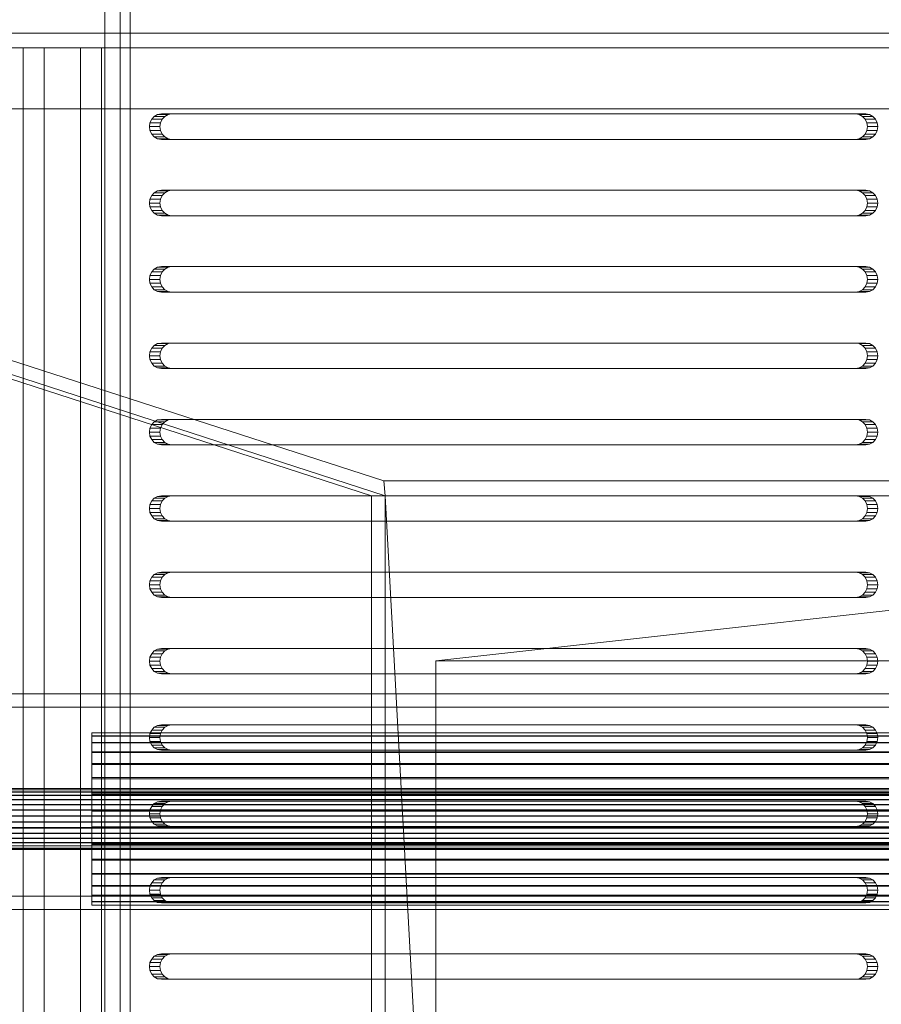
# Model space of a CAD drawing. Header units: millimetres. Extents: x -2233 to 61924, y -68080 to 6847.
# Tile 634 of 656: x 27278 to 27447, y -17980 to -17786. Entities that reach past the tile are written whole.
import ezdxf

# ---------------------------------------------------------------- set-up
doc = ezdxf.new("R2010")
doc.units = ezdxf.units.MM
for name, color, linetype, lineweight in [('superior_bajante_movil', 7, 'Continuous', 0), ('superior_C09', 7, 'Continuous', 0), ('superior_screen-C09', 7, 'Continuous', 0)]:
    doc.layers.add(name, color=color, linetype=linetype, lineweight=lineweight)

msp = doc.modelspace()

# ---------------------------------------------------------------- linework, layer by layer
at = {"layer": 'superior_bajante_movil'}
for p, q in [((27829.98, -17789.103), (27078.226, -17789.103)), ((27078.226, -17789.103), (27349.801, -17877.103)), ((27347.371, -17880), (27075.796, -17792)), ((27829.562, -17792), (27077.808, -17792)), ((27350.067, -17880), (27078.492, -17792)), ((27078.492, -17792), (27830.246, -17792)), ((27078.834, -17792), (27830.588, -17792)), ((27834.693, -17792), (27082.939, -17792)), ((27290.265, -17792), (27278.989, -17792)), ((27278.989, -17792), (27278.989, -18168)), ((27283.093, -17792), (27278.989, -17792)), ((27283.093, -18168), (27283.093, -17792)), ((27283.093, -17792), (27294.369, -17792)), ((27290.265, -18168), (27290.265, -17792)), ((27294.369, -17792), (27290.265, -17792)), ((27294.369, -17792), (27294.369, -18168)), ((27077.808, -17804), (27829.562, -17804)), ((27830.588, -17804), (27078.834, -17804)), ((27304.215, -17806.031), (27303.881, -17806.727)), ((27304.735, -17805.477), (27304.215, -17806.031)), ((27304.215, -17806.031), (27306.267, -17806.031)), ((27305.39, -17805.122), (27304.735, -17805.477)), ((27304.735, -17805.477), (27306.787, -17805.477)), ((27306.116, -17805), (27305.39, -17805.122)), ((27305.39, -17805.122), (27307.442, -17805.122)), ((27305.933, -17806.727), (27306.267, -17806.031)), ((27306.116, -17805), (27308.168, -17805)), ((27442.371, -17805), (27306.116, -17805)), ((27306.267, -17806.031), (27306.787, -17805.477)), ((27306.787, -17805.477), (27307.442, -17805.122)), ((27307.442, -17805.122), (27308.168, -17805)), ((27308.168, -17805), (27444.423, -17805)), ((27442.371, -17805), (27444.423, -17805)), ((27443.097, -17805.122), (27442.371, -17805)), ((27443.097, -17805.122), (27445.149, -17805.122)), ((27443.752, -17805.477), (27443.097, -17805.122)), ((27443.752, -17805.477), (27445.804, -17805.477)), ((27444.272, -17806.031), (27443.752, -17805.477)), ((27444.272, -17806.031), (27446.324, -17806.031)), ((27444.605, -17806.727), (27444.272, -17806.031)), ((27444.423, -17805), (27445.149, -17805.122)), ((27445.149, -17805.122), (27445.804, -17805.477)), ((27445.804, -17805.477), (27446.324, -17806.031)), ((27446.324, -17806.031), (27446.657, -17806.727)), ((27303.881, -17806.727), (27303.766, -17807.5)), ((27303.766, -17807.5), (27303.881, -17808.273)), ((27303.766, -17807.5), (27305.818, -17807.5)), ((27303.881, -17806.727), (27305.933, -17806.727)), ((27305.818, -17807.5), (27305.933, -17806.727)), ((27305.933, -17808.273), (27305.818, -17807.5)), ((27444.605, -17806.727), (27446.657, -17806.727)), ((27444.72, -17807.5), (27444.605, -17806.727)), ((27444.605, -17808.273), (27444.72, -17807.5)), ((27444.72, -17807.5), (27446.772, -17807.5)), ((27446.657, -17806.727), (27446.772, -17807.5)), ((27446.772, -17807.5), (27446.657, -17808.273)), ((27303.881, -17808.273), (27304.215, -17808.969)), ((27303.881, -17808.273), (27305.933, -17808.273)), ((27304.215, -17808.969), (27304.735, -17809.523)), ((27304.215, -17808.969), (27306.267, -17808.969)), ((27304.735, -17809.523), (27305.39, -17809.878)), ((27304.735, -17809.523), (27306.787, -17809.523)), ((27305.39, -17809.878), (27306.116, -17810)), ((27305.39, -17809.878), (27307.442, -17809.878)), ((27306.267, -17808.969), (27305.933, -17808.273)), ((27306.787, -17809.523), (27306.267, -17808.969)), ((27307.442, -17809.878), (27306.787, -17809.523)), ((27308.168, -17810), (27307.442, -17809.878)), ((27442.371, -17810), (27443.097, -17809.878)), ((27443.097, -17809.878), (27443.752, -17809.523)), ((27443.097, -17809.878), (27445.149, -17809.878)), ((27443.752, -17809.523), (27444.272, -17808.969)), ((27443.752, -17809.523), (27445.804, -17809.523)), ((27444.272, -17808.969), (27444.605, -17808.273)), ((27444.272, -17808.969), (27446.324, -17808.969)), ((27445.149, -17809.878), (27444.423, -17810)), ((27444.605, -17808.273), (27446.657, -17808.273)), ((27445.804, -17809.523), (27445.149, -17809.878)), ((27446.324, -17808.969), (27445.804, -17809.523)), ((27446.657, -17808.273), (27446.324, -17808.969)), ((27308.168, -17810), (27306.116, -17810)), ((27306.116, -17810), (27442.371, -17810)), ((27444.423, -17810), (27308.168, -17810)), ((27442.371, -17810), (27444.423, -17810)), ((27304.215, -17821.031), (27303.881, -17821.727)), ((27304.735, -17820.477), (27304.215, -17821.031)), ((27304.215, -17821.031), (27306.267, -17821.031)), ((27305.39, -17820.122), (27304.735, -17820.477)), ((27304.735, -17820.477), (27306.787, -17820.477)), ((27306.116, -17820), (27305.39, -17820.122)), ((27305.39, -17820.122), (27307.442, -17820.122)), ((27305.933, -17821.727), (27306.267, -17821.031)), ((27306.116, -17820), (27308.168, -17820)), ((27442.371, -17820), (27306.116, -17820)), ((27306.267, -17821.031), (27306.787, -17820.477)), ((27306.787, -17820.477), (27307.442, -17820.122)), ((27307.442, -17820.122), (27308.168, -17820)), ((27308.168, -17820), (27444.423, -17820)), ((27442.371, -17820), (27444.423, -17820)), ((27443.097, -17820.122), (27442.371, -17820)), ((27443.097, -17820.122), (27445.149, -17820.122)), ((27443.752, -17820.477), (27443.097, -17820.122)), ((27443.752, -17820.477), (27445.804, -17820.477)), ((27444.272, -17821.031), (27443.752, -17820.477)), ((27444.272, -17821.031), (27446.324, -17821.031)), ((27444.605, -17821.727), (27444.272, -17821.031)), ((27444.423, -17820), (27445.149, -17820.122)), ((27445.149, -17820.122), (27445.804, -17820.477)), ((27445.804, -17820.477), (27446.324, -17821.031)), ((27446.324, -17821.031), (27446.657, -17821.727)), ((27303.881, -17821.727), (27303.766, -17822.5)), ((27303.766, -17822.5), (27303.881, -17823.273)), ((27303.766, -17822.5), (27305.818, -17822.5)), ((27303.881, -17821.727), (27305.933, -17821.727)), ((27303.881, -17823.273), (27304.215, -17823.969)), ((27303.881, -17823.273), (27305.933, -17823.273)), ((27305.818, -17822.5), (27305.933, -17821.727)), ((27305.933, -17823.273), (27305.818, -17822.5)), ((27306.267, -17823.969), (27305.933, -17823.273)), ((27444.272, -17823.969), (27444.605, -17823.273)), ((27444.605, -17821.727), (27446.657, -17821.727)), ((27444.72, -17822.5), (27444.605, -17821.727)), ((27444.605, -17823.273), (27444.72, -17822.5)), ((27444.605, -17823.273), (27446.657, -17823.273)), ((27444.72, -17822.5), (27446.772, -17822.5)), ((27446.657, -17823.273), (27446.324, -17823.969)), ((27446.657, -17821.727), (27446.772, -17822.5)), ((27446.772, -17822.5), (27446.657, -17823.273)), ((27304.215, -17823.969), (27304.735, -17824.523)), ((27304.215, -17823.969), (27306.267, -17823.969)), ((27304.735, -17824.523), (27305.39, -17824.878)), ((27304.735, -17824.523), (27306.787, -17824.523)), ((27305.39, -17824.878), (27306.116, -17825)), ((27305.39, -17824.878), (27307.442, -17824.878)), ((27308.168, -17825), (27306.116, -17825)), ((27306.116, -17825), (27442.371, -17825)), ((27306.787, -17824.523), (27306.267, -17823.969)), ((27307.442, -17824.878), (27306.787, -17824.523)), ((27308.168, -17825), (27307.442, -17824.878)), ((27444.423, -17825), (27308.168, -17825)), ((27442.371, -17825), (27443.097, -17824.878)), ((27442.371, -17825), (27444.423, -17825)), ((27443.097, -17824.878), (27443.752, -17824.523)), ((27443.097, -17824.878), (27445.149, -17824.878)), ((27443.752, -17824.523), (27444.272, -17823.969)), ((27443.752, -17824.523), (27445.804, -17824.523)), ((27444.272, -17823.969), (27446.324, -17823.969)), ((27445.149, -17824.878), (27444.423, -17825)), ((27445.804, -17824.523), (27445.149, -17824.878)), ((27446.324, -17823.969), (27445.804, -17824.523)), ((27305.39, -17835.122), (27304.735, -17835.477)), ((27306.116, -17835), (27305.39, -17835.122)), ((27305.39, -17835.122), (27307.442, -17835.122)), ((27306.116, -17835), (27308.168, -17835)), ((27442.371, -17835), (27306.116, -17835)), ((27306.787, -17835.477), (27307.442, -17835.122)), ((27307.442, -17835.122), (27308.168, -17835)), ((27308.168, -17835), (27444.423, -17835)), ((27442.371, -17835), (27444.423, -17835)), ((27443.097, -17835.122), (27442.371, -17835)), ((27443.097, -17835.122), (27445.149, -17835.122)), ((27443.752, -17835.477), (27443.097, -17835.122)), ((27444.423, -17835), (27445.149, -17835.122)), ((27445.149, -17835.122), (27445.804, -17835.477)), ((27303.881, -17836.727), (27303.766, -17837.5)), ((27304.215, -17836.031), (27303.881, -17836.727)), ((27303.881, -17836.727), (27305.933, -17836.727)), ((27304.735, -17835.477), (27304.215, -17836.031)), ((27304.215, -17836.031), (27306.267, -17836.031)), ((27304.735, -17835.477), (27306.787, -17835.477)), ((27305.818, -17837.5), (27305.933, -17836.727)), ((27305.933, -17836.727), (27306.267, -17836.031)), ((27306.267, -17836.031), (27306.787, -17835.477)), ((27443.752, -17835.477), (27445.804, -17835.477)), ((27444.272, -17836.031), (27443.752, -17835.477)), ((27444.272, -17836.031), (27446.324, -17836.031)), ((27444.605, -17836.727), (27444.272, -17836.031)), ((27444.605, -17836.727), (27446.657, -17836.727)), ((27444.72, -17837.5), (27444.605, -17836.727)), ((27445.804, -17835.477), (27446.324, -17836.031)), ((27446.324, -17836.031), (27446.657, -17836.727)), ((27446.657, -17836.727), (27446.772, -17837.5)), ((27303.766, -17837.5), (27303.881, -17838.273)), ((27303.766, -17837.5), (27305.818, -17837.5)), ((27303.881, -17838.273), (27304.215, -17838.969)), ((27303.881, -17838.273), (27305.933, -17838.273)), ((27304.215, -17838.969), (27304.735, -17839.523)), ((27304.215, -17838.969), (27306.267, -17838.969)), ((27305.933, -17838.273), (27305.818, -17837.5)), ((27306.267, -17838.969), (27305.933, -17838.273)), ((27306.787, -17839.523), (27306.267, -17838.969)), ((27443.752, -17839.523), (27444.272, -17838.969)), ((27444.272, -17838.969), (27444.605, -17838.273)), ((27444.272, -17838.969), (27446.324, -17838.969)), ((27444.605, -17838.273), (27444.72, -17837.5)), ((27444.605, -17838.273), (27446.657, -17838.273)), ((27444.72, -17837.5), (27446.772, -17837.5)), ((27446.324, -17838.969), (27445.804, -17839.523)), ((27446.657, -17838.273), (27446.324, -17838.969)), ((27446.772, -17837.5), (27446.657, -17838.273)), ((27304.735, -17839.523), (27305.39, -17839.878)), ((27304.735, -17839.523), (27306.787, -17839.523)), ((27305.39, -17839.878), (27306.116, -17840)), ((27305.39, -17839.878), (27307.442, -17839.878)), ((27308.168, -17840), (27306.116, -17840)), ((27306.116, -17840), (27442.371, -17840)), ((27307.442, -17839.878), (27306.787, -17839.523)), ((27308.168, -17840), (27307.442, -17839.878)), ((27444.423, -17840), (27308.168, -17840)), ((27442.371, -17840), (27443.097, -17839.878)), ((27442.371, -17840), (27444.423, -17840)), ((27443.097, -17839.878), (27443.752, -17839.523)), ((27443.097, -17839.878), (27445.149, -17839.878)), ((27443.752, -17839.523), (27445.804, -17839.523)), ((27445.149, -17839.878), (27444.423, -17840)), ((27445.804, -17839.523), (27445.149, -17839.878)), ((27304.735, -17850.477), (27304.215, -17851.031)), ((27305.39, -17850.122), (27304.735, -17850.477)), ((27304.735, -17850.477), (27306.787, -17850.477)), ((27306.116, -17850), (27305.39, -17850.122)), ((27305.39, -17850.122), (27307.442, -17850.122)), ((27306.116, -17850), (27308.168, -17850)), ((27442.371, -17850), (27306.116, -17850)), ((27306.267, -17851.031), (27306.787, -17850.477)), ((27306.787, -17850.477), (27307.442, -17850.122)), ((27307.442, -17850.122), (27308.168, -17850)), ((27308.168, -17850), (27444.423, -17850)), ((27442.371, -17850), (27444.423, -17850)), ((27443.097, -17850.122), (27442.371, -17850)), ((27443.097, -17850.122), (27445.149, -17850.122)), ((27443.752, -17850.477), (27443.097, -17850.122)), ((27443.752, -17850.477), (27445.804, -17850.477)), ((27444.272, -17851.031), (27443.752, -17850.477)), ((27444.423, -17850), (27445.149, -17850.122)), ((27445.149, -17850.122), (27445.804, -17850.477)), ((27445.804, -17850.477), (27446.324, -17851.031)), ((27303.881, -17851.727), (27303.766, -17852.5)), ((27303.766, -17852.5), (27303.881, -17853.273)), ((27303.766, -17852.5), (27305.818, -17852.5)), ((27304.215, -17851.031), (27303.881, -17851.727)), ((27303.881, -17851.727), (27305.933, -17851.727)), ((27304.215, -17851.031), (27306.267, -17851.031)), ((27305.818, -17852.5), (27305.933, -17851.727)), ((27305.933, -17853.273), (27305.818, -17852.5)), ((27305.933, -17851.727), (27306.267, -17851.031)), ((27444.272, -17851.031), (27446.324, -17851.031)), ((27444.605, -17851.727), (27444.272, -17851.031)), ((27444.605, -17851.727), (27446.657, -17851.727)), ((27444.72, -17852.5), (27444.605, -17851.727)), ((27444.605, -17853.273), (27444.72, -17852.5)), ((27444.72, -17852.5), (27446.772, -17852.5)), ((27446.324, -17851.031), (27446.657, -17851.727)), ((27446.657, -17851.727), (27446.772, -17852.5)), ((27446.772, -17852.5), (27446.657, -17853.273)), ((27303.881, -17853.273), (27304.215, -17853.969)), ((27303.881, -17853.273), (27305.933, -17853.273)), ((27304.215, -17853.969), (27304.735, -17854.523)), ((27304.215, -17853.969), (27306.267, -17853.969)), ((27306.267, -17853.969), (27305.933, -17853.273)), ((27306.787, -17854.523), (27306.267, -17853.969)), ((27443.752, -17854.523), (27444.272, -17853.969)), ((27444.272, -17853.969), (27444.605, -17853.273)), ((27444.272, -17853.969), (27446.324, -17853.969)), ((27444.605, -17853.273), (27446.657, -17853.273)), ((27446.324, -17853.969), (27445.804, -17854.523)), ((27446.657, -17853.273), (27446.324, -17853.969)), ((27304.735, -17854.523), (27305.39, -17854.878)), ((27304.735, -17854.523), (27306.787, -17854.523)), ((27305.39, -17854.878), (27306.116, -17855)), ((27305.39, -17854.878), (27307.442, -17854.878)), ((27308.168, -17855), (27306.116, -17855)), ((27306.116, -17855), (27442.371, -17855)), ((27307.442, -17854.878), (27306.787, -17854.523)), ((27308.168, -17855), (27307.442, -17854.878)), ((27444.423, -17855), (27308.168, -17855)), ((27442.371, -17855), (27443.097, -17854.878)), ((27442.371, -17855), (27444.423, -17855)), ((27443.097, -17854.878), (27443.752, -17854.523)), ((27443.097, -17854.878), (27445.149, -17854.878)), ((27443.752, -17854.523), (27445.804, -17854.523)), ((27445.149, -17854.878), (27444.423, -17855)), ((27445.804, -17854.523), (27445.149, -17854.878)), ((27304.215, -17866.031), (27303.881, -17866.727)), ((27304.735, -17865.477), (27304.215, -17866.031)), ((27304.215, -17866.031), (27306.267, -17866.031)), ((27305.39, -17865.122), (27304.735, -17865.477)), ((27304.735, -17865.477), (27306.787, -17865.477)), ((27306.116, -17865), (27305.39, -17865.122)), ((27305.39, -17865.122), (27307.442, -17865.122)), ((27305.933, -17866.727), (27306.267, -17866.031)), ((27306.116, -17865), (27308.168, -17865)), ((27442.371, -17865), (27306.116, -17865)), ((27306.267, -17866.031), (27306.787, -17865.477)), ((27306.787, -17865.477), (27307.442, -17865.122)), ((27307.442, -17865.122), (27308.168, -17865)), ((27308.168, -17865), (27444.423, -17865)), ((27442.371, -17865), (27444.423, -17865)), ((27443.097, -17865.122), (27442.371, -17865)), ((27443.097, -17865.122), (27445.149, -17865.122)), ((27443.752, -17865.477), (27443.097, -17865.122)), ((27443.752, -17865.477), (27445.804, -17865.477)), ((27444.272, -17866.031), (27443.752, -17865.477)), ((27444.272, -17866.031), (27446.324, -17866.031)), ((27444.605, -17866.727), (27444.272, -17866.031)), ((27444.423, -17865), (27445.149, -17865.122)), ((27445.149, -17865.122), (27445.804, -17865.477)), ((27445.804, -17865.477), (27446.324, -17866.031)), ((27446.324, -17866.031), (27446.657, -17866.727)), ((27303.881, -17866.727), (27303.766, -17867.5)), ((27303.766, -17867.5), (27303.881, -17868.273)), ((27303.766, -17867.5), (27305.818, -17867.5)), ((27303.881, -17866.727), (27305.933, -17866.727)), ((27305.818, -17867.5), (27305.933, -17866.727)), ((27305.933, -17868.273), (27305.818, -17867.5)), ((27444.605, -17866.727), (27446.657, -17866.727)), ((27444.72, -17867.5), (27444.605, -17866.727)), ((27444.605, -17868.273), (27444.72, -17867.5)), ((27444.72, -17867.5), (27446.772, -17867.5)), ((27446.657, -17866.727), (27446.772, -17867.5)), ((27446.772, -17867.5), (27446.657, -17868.273)), ((27303.881, -17868.273), (27304.215, -17868.969)), ((27303.881, -17868.273), (27305.933, -17868.273)), ((27304.215, -17868.969), (27304.735, -17869.523)), ((27304.215, -17868.969), (27306.267, -17868.969)), ((27304.735, -17869.523), (27305.39, -17869.878)), ((27304.735, -17869.523), (27306.787, -17869.523)), ((27305.39, -17869.878), (27306.116, -17870)), ((27305.39, -17869.878), (27307.442, -17869.878)), ((27306.267, -17868.969), (27305.933, -17868.273)), ((27306.787, -17869.523), (27306.267, -17868.969)), ((27307.442, -17869.878), (27306.787, -17869.523)), ((27308.168, -17870), (27307.442, -17869.878)), ((27442.371, -17870), (27443.097, -17869.878)), ((27443.097, -17869.878), (27443.752, -17869.523)), ((27443.097, -17869.878), (27445.149, -17869.878)), ((27443.752, -17869.523), (27444.272, -17868.969)), ((27443.752, -17869.523), (27445.804, -17869.523)), ((27444.272, -17868.969), (27444.605, -17868.273)), ((27444.272, -17868.969), (27446.324, -17868.969)), ((27445.149, -17869.878), (27444.423, -17870)), ((27444.605, -17868.273), (27446.657, -17868.273)), ((27445.804, -17869.523), (27445.149, -17869.878)), ((27446.324, -17868.969), (27445.804, -17869.523)), ((27446.657, -17868.273), (27446.324, -17868.969)), ((27308.168, -17870), (27306.116, -17870)), ((27306.116, -17870), (27442.371, -17870)), ((27444.423, -17870), (27308.168, -17870)), ((27442.371, -17870), (27444.423, -17870)), ((27349.801, -17877.103), (27649.801, -17877.103)), ((27350.067, -17880), (27349.801, -17877.103)), ((27304.215, -17881.031), (27303.881, -17881.727)), ((27304.735, -17880.477), (27304.215, -17881.031)), ((27304.215, -17881.031), (27306.267, -17881.031)), ((27305.39, -17880.122), (27304.735, -17880.477)), ((27304.735, -17880.477), (27306.787, -17880.477)), ((27306.116, -17880), (27305.39, -17880.122)), ((27305.39, -17880.122), (27307.442, -17880.122)), ((27305.933, -17881.727), (27306.267, -17881.031)), ((27306.116, -17880), (27308.168, -17880)), ((27442.371, -17880), (27306.116, -17880)), ((27306.267, -17881.031), (27306.787, -17880.477)), ((27306.787, -17880.477), (27307.442, -17880.122)), ((27307.442, -17880.122), (27308.168, -17880)), ((27308.168, -17880), (27444.423, -17880)), ((27347.371, -17880), (27350.067, -17880)), ((27347.371, -18080), (27347.371, -17880)), ((27650.067, -17880), (27350.067, -17880)), ((27350.067, -17880), (27350.067, -18080)), ((27442.371, -17880), (27444.423, -17880)), ((27443.097, -17880.122), (27442.371, -17880)), ((27443.097, -17880.122), (27445.149, -17880.122)), ((27443.752, -17880.477), (27443.097, -17880.122)), ((27443.752, -17880.477), (27445.804, -17880.477)), ((27444.272, -17881.031), (27443.752, -17880.477)), ((27444.272, -17881.031), (27446.324, -17881.031)), ((27444.605, -17881.727), (27444.272, -17881.031)), ((27444.423, -17880), (27445.149, -17880.122)), ((27445.149, -17880.122), (27445.804, -17880.477)), ((27445.804, -17880.477), (27446.324, -17881.031)), ((27446.324, -17881.031), (27446.657, -17881.727)), ((27303.881, -17881.727), (27303.766, -17882.5)), ((27303.766, -17882.5), (27303.881, -17883.273)), ((27303.766, -17882.5), (27305.818, -17882.5)), ((27303.881, -17881.727), (27305.933, -17881.727)), ((27303.881, -17883.273), (27304.215, -17883.969)), ((27303.881, -17883.273), (27305.933, -17883.273)), ((27305.818, -17882.5), (27305.933, -17881.727)), ((27305.933, -17883.273), (27305.818, -17882.5)), ((27306.267, -17883.969), (27305.933, -17883.273)), ((27444.272, -17883.969), (27444.605, -17883.273)), ((27444.605, -17881.727), (27446.657, -17881.727)), ((27444.72, -17882.5), (27444.605, -17881.727)), ((27444.605, -17883.273), (27444.72, -17882.5)), ((27444.605, -17883.273), (27446.657, -17883.273)), ((27444.72, -17882.5), (27446.772, -17882.5)), ((27446.657, -17883.273), (27446.324, -17883.969)), ((27446.657, -17881.727), (27446.772, -17882.5)), ((27446.772, -17882.5), (27446.657, -17883.273)), ((27304.215, -17883.969), (27304.735, -17884.523)), ((27304.215, -17883.969), (27306.267, -17883.969)), ((27304.735, -17884.523), (27305.39, -17884.878)), ((27304.735, -17884.523), (27306.787, -17884.523)), ((27305.39, -17884.878), (27306.116, -17885)), ((27305.39, -17884.878), (27307.442, -17884.878)), ((27308.168, -17885), (27306.116, -17885)), ((27306.116, -17885), (27442.371, -17885)), ((27306.787, -17884.523), (27306.267, -17883.969)), ((27307.442, -17884.878), (27306.787, -17884.523)), ((27308.168, -17885), (27307.442, -17884.878)), ((27444.423, -17885), (27308.168, -17885)), ((27442.371, -17885), (27443.097, -17884.878)), ((27442.371, -17885), (27444.423, -17885)), ((27443.097, -17884.878), (27443.752, -17884.523)), ((27443.097, -17884.878), (27445.149, -17884.878)), ((27443.752, -17884.523), (27444.272, -17883.969)), ((27443.752, -17884.523), (27445.804, -17884.523)), ((27444.272, -17883.969), (27446.324, -17883.969)), ((27445.149, -17884.878), (27444.423, -17885)), ((27445.804, -17884.523), (27445.149, -17884.878)), ((27446.324, -17883.969), (27445.804, -17884.523)), ((27306.116, -17895), (27305.39, -17895.122)), ((27306.116, -17895), (27308.168, -17895)), ((27442.371, -17895), (27306.116, -17895)), ((27307.442, -17895.122), (27308.168, -17895)), ((27308.168, -17895), (27444.423, -17895)), ((27442.371, -17895), (27444.423, -17895)), ((27443.097, -17895.122), (27442.371, -17895)), ((27444.423, -17895), (27445.149, -17895.122)), ((27303.881, -17896.727), (27303.766, -17897.5)), ((27304.215, -17896.031), (27303.881, -17896.727)), ((27303.881, -17896.727), (27305.933, -17896.727)), ((27304.735, -17895.477), (27304.215, -17896.031)), ((27304.215, -17896.031), (27306.267, -17896.031)), ((27305.39, -17895.122), (27304.735, -17895.477)), ((27304.735, -17895.477), (27306.787, -17895.477)), ((27305.39, -17895.122), (27307.442, -17895.122)), ((27305.818, -17897.5), (27305.933, -17896.727)), ((27305.933, -17896.727), (27306.267, -17896.031)), ((27306.267, -17896.031), (27306.787, -17895.477)), ((27306.787, -17895.477), (27307.442, -17895.122)), ((27443.097, -17895.122), (27445.149, -17895.122)), ((27443.752, -17895.477), (27443.097, -17895.122)), ((27443.752, -17895.477), (27445.804, -17895.477)), ((27444.272, -17896.031), (27443.752, -17895.477)), ((27444.272, -17896.031), (27446.324, -17896.031)), ((27444.605, -17896.727), (27444.272, -17896.031)), ((27444.605, -17896.727), (27446.657, -17896.727)), ((27444.72, -17897.5), (27444.605, -17896.727)), ((27445.149, -17895.122), (27445.804, -17895.477)), ((27445.804, -17895.477), (27446.324, -17896.031)), ((27446.324, -17896.031), (27446.657, -17896.727)), ((27446.657, -17896.727), (27446.772, -17897.5)), ((27303.766, -17897.5), (27303.881, -17898.273)), ((27303.766, -17897.5), (27305.818, -17897.5)), ((27303.881, -17898.273), (27304.215, -17898.969)), ((27303.881, -17898.273), (27305.933, -17898.273)), ((27305.933, -17898.273), (27305.818, -17897.5)), ((27306.267, -17898.969), (27305.933, -17898.273)), ((27444.272, -17898.969), (27444.605, -17898.273)), ((27444.605, -17898.273), (27444.72, -17897.5)), ((27444.605, -17898.273), (27446.657, -17898.273)), ((27444.72, -17897.5), (27446.772, -17897.5)), ((27446.657, -17898.273), (27446.324, -17898.969)), ((27446.772, -17897.5), (27446.657, -17898.273)), ((27304.215, -17898.969), (27304.735, -17899.523)), ((27304.215, -17898.969), (27306.267, -17898.969)), ((27304.735, -17899.523), (27305.39, -17899.878)), ((27304.735, -17899.523), (27306.787, -17899.523)), ((27305.39, -17899.878), (27306.116, -17900)), ((27305.39, -17899.878), (27307.442, -17899.878)), ((27308.168, -17900), (27306.116, -17900)), ((27306.116, -17900), (27442.371, -17900)), ((27306.787, -17899.523), (27306.267, -17898.969)), ((27307.442, -17899.878), (27306.787, -17899.523)), ((27308.168, -17900), (27307.442, -17899.878)), ((27444.423, -17900), (27308.168, -17900)), ((27442.371, -17900), (27443.097, -17899.878)), ((27442.371, -17900), (27444.423, -17900)), ((27443.097, -17899.878), (27443.752, -17899.523)), ((27443.097, -17899.878), (27445.149, -17899.878)), ((27443.752, -17899.523), (27444.272, -17898.969)), ((27443.752, -17899.523), (27445.804, -17899.523)), ((27444.272, -17898.969), (27446.324, -17898.969)), ((27445.149, -17899.878), (27444.423, -17900)), ((27445.804, -17899.523), (27445.149, -17899.878)), ((27446.324, -17898.969), (27445.804, -17899.523)), ((27304.735, -17910.477), (27304.215, -17911.031)), ((27305.39, -17910.122), (27304.735, -17910.477)), ((27304.735, -17910.477), (27306.787, -17910.477)), ((27306.116, -17910), (27305.39, -17910.122)), ((27305.39, -17910.122), (27307.442, -17910.122)), ((27306.116, -17910), (27308.168, -17910)), ((27442.371, -17910), (27306.116, -17910)), ((27306.267, -17911.031), (27306.787, -17910.477)), ((27306.787, -17910.477), (27307.442, -17910.122)), ((27307.442, -17910.122), (27308.168, -17910)), ((27308.168, -17910), (27444.423, -17910)), ((27442.371, -17910), (27444.423, -17910)), ((27443.097, -17910.122), (27442.371, -17910)), ((27443.097, -17910.122), (27445.149, -17910.122)), ((27443.752, -17910.477), (27443.097, -17910.122)), ((27443.752, -17910.477), (27445.804, -17910.477)), ((27444.272, -17911.031), (27443.752, -17910.477)), ((27444.423, -17910), (27445.149, -17910.122)), ((27445.149, -17910.122), (27445.804, -17910.477)), ((27445.804, -17910.477), (27446.324, -17911.031)), ((27303.881, -17911.727), (27303.766, -17912.5)), ((27303.766, -17912.5), (27303.881, -17913.273)), ((27303.766, -17912.5), (27305.818, -17912.5)), ((27304.215, -17911.031), (27303.881, -17911.727)), ((27303.881, -17911.727), (27305.933, -17911.727)), ((27304.215, -17911.031), (27306.267, -17911.031)), ((27305.818, -17912.5), (27305.933, -17911.727)), ((27305.933, -17913.273), (27305.818, -17912.5)), ((27305.933, -17911.727), (27306.267, -17911.031)), ((27444.272, -17911.031), (27446.324, -17911.031)), ((27444.605, -17911.727), (27444.272, -17911.031)), ((27444.605, -17911.727), (27446.657, -17911.727)), ((27444.72, -17912.5), (27444.605, -17911.727)), ((27444.605, -17913.273), (27444.72, -17912.5)), ((27444.72, -17912.5), (27446.772, -17912.5)), ((27446.324, -17911.031), (27446.657, -17911.727)), ((27446.657, -17911.727), (27446.772, -17912.5)), ((27446.772, -17912.5), (27446.657, -17913.273)), ((27303.881, -17913.273), (27304.215, -17913.969)), ((27303.881, -17913.273), (27305.933, -17913.273)), ((27304.215, -17913.969), (27304.735, -17914.523)), ((27304.215, -17913.969), (27306.267, -17913.969)), ((27306.267, -17913.969), (27305.933, -17913.273)), ((27306.787, -17914.523), (27306.267, -17913.969)), ((27443.752, -17914.523), (27444.272, -17913.969)), ((27444.272, -17913.969), (27444.605, -17913.273)), ((27444.272, -17913.969), (27446.324, -17913.969)), ((27444.605, -17913.273), (27446.657, -17913.273)), ((27446.324, -17913.969), (27445.804, -17914.523)), ((27446.657, -17913.273), (27446.324, -17913.969)), ((27304.735, -17914.523), (27305.39, -17914.878)), ((27304.735, -17914.523), (27306.787, -17914.523)), ((27305.39, -17914.878), (27306.116, -17915)), ((27305.39, -17914.878), (27307.442, -17914.878)), ((27308.168, -17915), (27306.116, -17915)), ((27306.116, -17915), (27442.371, -17915)), ((27307.442, -17914.878), (27306.787, -17914.523)), ((27308.168, -17915), (27307.442, -17914.878)), ((27444.423, -17915), (27308.168, -17915)), ((27442.371, -17915), (27443.097, -17914.878)), ((27442.371, -17915), (27444.423, -17915)), ((27443.097, -17914.878), (27443.752, -17914.523)), ((27443.097, -17914.878), (27445.149, -17914.878)), ((27443.752, -17914.523), (27445.804, -17914.523)), ((27445.149, -17914.878), (27444.423, -17915)), ((27445.804, -17914.523), (27445.149, -17914.878)), ((27304.215, -17926.031), (27303.881, -17926.727)), ((27304.735, -17925.477), (27304.215, -17926.031)), ((27304.215, -17926.031), (27306.267, -17926.031)), ((27305.39, -17925.122), (27304.735, -17925.477)), ((27304.735, -17925.477), (27306.787, -17925.477)), ((27306.116, -17925), (27305.39, -17925.122)), ((27305.39, -17925.122), (27307.442, -17925.122)), ((27305.933, -17926.727), (27306.267, -17926.031)), ((27306.116, -17925), (27308.168, -17925)), ((27442.371, -17925), (27306.116, -17925)), ((27306.267, -17926.031), (27306.787, -17925.477)), ((27306.787, -17925.477), (27307.442, -17925.122)), ((27307.442, -17925.122), (27308.168, -17925)), ((27308.168, -17925), (27444.423, -17925)), ((27442.371, -17925), (27444.423, -17925)), ((27443.097, -17925.122), (27442.371, -17925)), ((27443.097, -17925.122), (27445.149, -17925.122)), ((27443.752, -17925.477), (27443.097, -17925.122)), ((27443.752, -17925.477), (27445.804, -17925.477)), ((27444.272, -17926.031), (27443.752, -17925.477)), ((27444.272, -17926.031), (27446.324, -17926.031)), ((27444.605, -17926.727), (27444.272, -17926.031)), ((27444.423, -17925), (27445.149, -17925.122)), ((27445.149, -17925.122), (27445.804, -17925.477)), ((27445.804, -17925.477), (27446.324, -17926.031)), ((27446.324, -17926.031), (27446.657, -17926.727)), ((27303.881, -17926.727), (27303.766, -17927.5)), ((27303.766, -17927.5), (27303.881, -17928.273)), ((27303.766, -17927.5), (27305.818, -17927.5)), ((27303.881, -17926.727), (27305.933, -17926.727)), ((27305.818, -17927.5), (27305.933, -17926.727)), ((27305.933, -17928.273), (27305.818, -17927.5)), ((27444.605, -17926.727), (27446.657, -17926.727)), ((27444.72, -17927.5), (27444.605, -17926.727)), ((27444.605, -17928.273), (27444.72, -17927.5)), ((27444.72, -17927.5), (27446.772, -17927.5)), ((27446.657, -17926.727), (27446.772, -17927.5)), ((27446.772, -17927.5), (27446.657, -17928.273)), ((27303.881, -17928.273), (27304.215, -17928.969)), ((27303.881, -17928.273), (27305.933, -17928.273)), ((27304.215, -17928.969), (27304.735, -17929.523)), ((27304.215, -17928.969), (27306.267, -17928.969)), ((27304.735, -17929.523), (27305.39, -17929.878)), ((27304.735, -17929.523), (27306.787, -17929.523)), ((27305.39, -17929.878), (27306.116, -17930)), ((27305.39, -17929.878), (27307.442, -17929.878)), ((27306.267, -17928.969), (27305.933, -17928.273)), ((27306.787, -17929.523), (27306.267, -17928.969)), ((27307.442, -17929.878), (27306.787, -17929.523)), ((27308.168, -17930), (27307.442, -17929.878)), ((27442.371, -17930), (27443.097, -17929.878)), ((27443.097, -17929.878), (27443.752, -17929.523)), ((27443.097, -17929.878), (27445.149, -17929.878)), ((27443.752, -17929.523), (27444.272, -17928.969)), ((27443.752, -17929.523), (27445.804, -17929.523)), ((27444.272, -17928.969), (27444.605, -17928.273)), ((27444.272, -17928.969), (27446.324, -17928.969)), ((27445.149, -17929.878), (27444.423, -17930)), ((27444.605, -17928.273), (27446.657, -17928.273)), ((27445.804, -17929.523), (27445.149, -17929.878)), ((27446.324, -17928.969), (27445.804, -17929.523)), ((27446.657, -17928.273), (27446.324, -17928.969)), ((27308.168, -17930), (27306.116, -17930)), ((27306.116, -17930), (27442.371, -17930)), ((27444.423, -17930), (27308.168, -17930)), ((27442.371, -17930), (27444.423, -17930)), ((27304.215, -17941.031), (27303.881, -17941.727)), ((27304.735, -17940.477), (27304.215, -17941.031)), ((27304.215, -17941.031), (27306.267, -17941.031)), ((27305.39, -17940.122), (27304.735, -17940.477)), ((27304.735, -17940.477), (27306.787, -17940.477)), ((27306.116, -17940), (27305.39, -17940.122)), ((27305.39, -17940.122), (27307.442, -17940.122)), ((27305.933, -17941.727), (27306.267, -17941.031)), ((27306.116, -17940), (27308.168, -17940)), ((27442.371, -17940), (27306.116, -17940)), ((27306.267, -17941.031), (27306.787, -17940.477)), ((27306.787, -17940.477), (27307.442, -17940.122)), ((27307.442, -17940.122), (27308.168, -17940)), ((27308.168, -17940), (27444.423, -17940)), ((27442.371, -17940), (27444.423, -17940)), ((27443.097, -17940.122), (27442.371, -17940)), ((27443.097, -17940.122), (27445.149, -17940.122)), ((27443.752, -17940.477), (27443.097, -17940.122)), ((27443.752, -17940.477), (27445.804, -17940.477)), ((27444.272, -17941.031), (27443.752, -17940.477)), ((27444.272, -17941.031), (27446.324, -17941.031)), ((27444.605, -17941.727), (27444.272, -17941.031)), ((27444.423, -17940), (27445.149, -17940.122)), ((27445.149, -17940.122), (27445.804, -17940.477)), ((27445.804, -17940.477), (27446.324, -17941.031)), ((27446.324, -17941.031), (27446.657, -17941.727)), ((27303.881, -17941.727), (27303.766, -17942.5)), ((27303.766, -17942.5), (27303.881, -17943.273)), ((27303.766, -17942.5), (27305.818, -17942.5)), ((27303.881, -17941.727), (27305.933, -17941.727)), ((27303.881, -17943.273), (27304.215, -17943.969)), ((27303.881, -17943.273), (27305.933, -17943.273)), ((27305.818, -17942.5), (27305.933, -17941.727)), ((27305.933, -17943.273), (27305.818, -17942.5)), ((27306.267, -17943.969), (27305.933, -17943.273)), ((27444.272, -17943.969), (27444.605, -17943.273)), ((27444.605, -17941.727), (27446.657, -17941.727)), ((27444.72, -17942.5), (27444.605, -17941.727)), ((27444.605, -17943.273), (27444.72, -17942.5)), ((27444.605, -17943.273), (27446.657, -17943.273)), ((27444.72, -17942.5), (27446.772, -17942.5)), ((27446.657, -17943.273), (27446.324, -17943.969)), ((27446.657, -17941.727), (27446.772, -17942.5)), ((27446.772, -17942.5), (27446.657, -17943.273)), ((27304.215, -17943.969), (27304.735, -17944.523)), ((27304.215, -17943.969), (27306.267, -17943.969)), ((27304.735, -17944.523), (27305.39, -17944.878)), ((27304.735, -17944.523), (27306.787, -17944.523)), ((27305.39, -17944.878), (27306.116, -17945)), ((27305.39, -17944.878), (27307.442, -17944.878)), ((27308.168, -17945), (27306.116, -17945)), ((27306.116, -17945), (27442.371, -17945)), ((27306.787, -17944.523), (27306.267, -17943.969)), ((27307.442, -17944.878), (27306.787, -17944.523)), ((27308.168, -17945), (27307.442, -17944.878)), ((27444.423, -17945), (27308.168, -17945)), ((27442.371, -17945), (27443.097, -17944.878)), ((27442.371, -17945), (27444.423, -17945)), ((27443.097, -17944.878), (27443.752, -17944.523)), ((27443.097, -17944.878), (27445.149, -17944.878)), ((27443.752, -17944.523), (27444.272, -17943.969)), ((27443.752, -17944.523), (27445.804, -17944.523)), ((27444.272, -17943.969), (27446.324, -17943.969)), ((27445.149, -17944.878), (27444.423, -17945)), ((27445.804, -17944.523), (27445.149, -17944.878)), ((27446.324, -17943.969), (27445.804, -17944.523)), ((27306.116, -17955), (27305.39, -17955.122)), ((27306.116, -17955), (27308.168, -17955)), ((27442.371, -17955), (27306.116, -17955)), ((27307.442, -17955.122), (27308.168, -17955)), ((27308.168, -17955), (27444.423, -17955)), ((27442.371, -17955), (27444.423, -17955)), ((27443.097, -17955.122), (27442.371, -17955)), ((27444.423, -17955), (27445.149, -17955.122)), ((27303.881, -17956.727), (27303.766, -17957.5)), ((27304.215, -17956.031), (27303.881, -17956.727)), ((27303.881, -17956.727), (27305.933, -17956.727)), ((27304.735, -17955.477), (27304.215, -17956.031)), ((27304.215, -17956.031), (27306.267, -17956.031)), ((27305.39, -17955.122), (27304.735, -17955.477)), ((27304.735, -17955.477), (27306.787, -17955.477)), ((27305.39, -17955.122), (27307.442, -17955.122)), ((27305.818, -17957.5), (27305.933, -17956.727)), ((27305.933, -17956.727), (27306.267, -17956.031)), ((27306.267, -17956.031), (27306.787, -17955.477)), ((27306.787, -17955.477), (27307.442, -17955.122)), ((27443.097, -17955.122), (27445.149, -17955.122)), ((27443.752, -17955.477), (27443.097, -17955.122)), ((27443.752, -17955.477), (27445.804, -17955.477)), ((27444.272, -17956.031), (27443.752, -17955.477)), ((27444.272, -17956.031), (27446.324, -17956.031)), ((27444.605, -17956.727), (27444.272, -17956.031)), ((27444.605, -17956.727), (27446.657, -17956.727)), ((27444.72, -17957.5), (27444.605, -17956.727)), ((27445.149, -17955.122), (27445.804, -17955.477)), ((27445.804, -17955.477), (27446.324, -17956.031)), ((27446.324, -17956.031), (27446.657, -17956.727)), ((27446.657, -17956.727), (27446.772, -17957.5)), ((27303.766, -17957.5), (27303.881, -17958.273)), ((27303.766, -17957.5), (27305.818, -17957.5)), ((27303.881, -17958.273), (27304.215, -17958.969)), ((27303.881, -17958.273), (27305.933, -17958.273)), ((27305.933, -17958.273), (27305.818, -17957.5)), ((27306.267, -17958.969), (27305.933, -17958.273)), ((27444.272, -17958.969), (27444.605, -17958.273)), ((27444.605, -17958.273), (27444.72, -17957.5)), ((27444.605, -17958.273), (27446.657, -17958.273)), ((27444.72, -17957.5), (27446.772, -17957.5)), ((27446.657, -17958.273), (27446.324, -17958.969)), ((27446.772, -17957.5), (27446.657, -17958.273)), ((27304.215, -17958.969), (27304.735, -17959.523)), ((27304.215, -17958.969), (27306.267, -17958.969)), ((27304.735, -17959.523), (27305.39, -17959.878)), ((27304.735, -17959.523), (27306.787, -17959.523)), ((27305.39, -17959.878), (27306.116, -17960)), ((27305.39, -17959.878), (27307.442, -17959.878)), ((27308.168, -17960), (27306.116, -17960)), ((27306.116, -17960), (27442.371, -17960)), ((27306.787, -17959.523), (27306.267, -17958.969)), ((27307.442, -17959.878), (27306.787, -17959.523)), ((27308.168, -17960), (27307.442, -17959.878)), ((27444.423, -17960), (27308.168, -17960)), ((27442.371, -17960), (27443.097, -17959.878)), ((27442.371, -17960), (27444.423, -17960)), ((27443.097, -17959.878), (27443.752, -17959.523)), ((27443.097, -17959.878), (27445.149, -17959.878)), ((27443.752, -17959.523), (27444.272, -17958.969)), ((27443.752, -17959.523), (27445.804, -17959.523)), ((27444.272, -17958.969), (27446.324, -17958.969)), ((27445.149, -17959.878), (27444.423, -17960)), ((27445.804, -17959.523), (27445.149, -17959.878)), ((27446.324, -17958.969), (27445.804, -17959.523)), ((27304.735, -17970.477), (27304.215, -17971.031)), ((27305.39, -17970.122), (27304.735, -17970.477)), ((27304.735, -17970.477), (27306.787, -17970.477)), ((27306.116, -17970), (27305.39, -17970.122)), ((27305.39, -17970.122), (27307.442, -17970.122)), ((27306.116, -17970), (27308.168, -17970)), ((27442.371, -17970), (27306.116, -17970)), ((27306.267, -17971.031), (27306.787, -17970.477)), ((27306.787, -17970.477), (27307.442, -17970.122)), ((27307.442, -17970.122), (27308.168, -17970)), ((27308.168, -17970), (27444.423, -17970)), ((27442.371, -17970), (27444.423, -17970)), ((27443.097, -17970.122), (27442.371, -17970)), ((27443.097, -17970.122), (27445.149, -17970.122)), ((27443.752, -17970.477), (27443.097, -17970.122)), ((27443.752, -17970.477), (27445.804, -17970.477)), ((27444.272, -17971.031), (27443.752, -17970.477)), ((27444.423, -17970), (27445.149, -17970.122)), ((27445.149, -17970.122), (27445.804, -17970.477)), ((27445.804, -17970.477), (27446.324, -17971.031)), ((27303.881, -17971.727), (27303.766, -17972.5)), ((27304.215, -17971.031), (27303.881, -17971.727)), ((27303.881, -17971.727), (27305.933, -17971.727)), ((27304.215, -17971.031), (27306.267, -17971.031)), ((27305.818, -17972.5), (27305.933, -17971.727)), ((27305.933, -17971.727), (27306.267, -17971.031)), ((27444.272, -17971.031), (27446.324, -17971.031)), ((27444.605, -17971.727), (27444.272, -17971.031)), ((27444.605, -17971.727), (27446.657, -17971.727)), ((27444.72, -17972.5), (27444.605, -17971.727)), ((27446.324, -17971.031), (27446.657, -17971.727)), ((27446.657, -17971.727), (27446.772, -17972.5)), ((27303.766, -17972.5), (27303.881, -17973.273)), ((27303.766, -17972.5), (27305.818, -17972.5)), ((27303.881, -17973.273), (27304.215, -17973.969)), ((27303.881, -17973.273), (27305.933, -17973.273)), ((27304.215, -17973.969), (27304.735, -17974.523)), ((27304.215, -17973.969), (27306.267, -17973.969)), ((27305.933, -17973.273), (27305.818, -17972.5)), ((27306.267, -17973.969), (27305.933, -17973.273)), ((27306.787, -17974.523), (27306.267, -17973.969)), ((27443.752, -17974.523), (27444.272, -17973.969)), ((27444.272, -17973.969), (27444.605, -17973.273)), ((27444.272, -17973.969), (27446.324, -17973.969)), ((27444.605, -17973.273), (27444.72, -17972.5)), ((27444.605, -17973.273), (27446.657, -17973.273)), ((27444.72, -17972.5), (27446.772, -17972.5)), ((27446.324, -17973.969), (27445.804, -17974.523)), ((27446.657, -17973.273), (27446.324, -17973.969)), ((27446.772, -17972.5), (27446.657, -17973.273)), ((27304.735, -17974.523), (27305.39, -17974.878)), ((27304.735, -17974.523), (27306.787, -17974.523)), ((27305.39, -17974.878), (27306.116, -17975)), ((27305.39, -17974.878), (27307.442, -17974.878)), ((27308.168, -17975), (27306.116, -17975)), ((27306.116, -17975), (27442.371, -17975)), ((27307.442, -17974.878), (27306.787, -17974.523)), ((27308.168, -17975), (27307.442, -17974.878)), ((27444.423, -17975), (27308.168, -17975)), ((27442.371, -17975), (27443.097, -17974.878)), ((27442.371, -17975), (27444.423, -17975)), ((27443.097, -17974.878), (27443.752, -17974.523)), ((27443.097, -17974.878), (27445.149, -17974.878)), ((27443.752, -17974.523), (27445.804, -17974.523)), ((27445.149, -17974.878), (27444.423, -17975)), ((27445.804, -17974.523), (27445.149, -17974.878))]:
    msp.add_line(p, q, dxfattribs=at)
at = {"layer": 'superior_C09'}
for p, q in [((27300, -18094.452), (27300, -16194.452)), ((27300, -16194.766), (27300, -18094.766)), ((27300, -18105.234), (27300, -16205.234)), ((27300, -16205.548), (27300, -18105.548)), ((27295, -18045.878), (27295, -16265.219)), ((27298, -16265.219), (27298, -18045.878)), ((27295, -16268.883), (27295, -18049.542)), ((27298, -18049.542), (27298, -16268.883)), ((27300, -18035.305), (27300, -16274.536)), ((27300, -16274.85), (27300, -18035.619)), ((27225, -17918.895), (27775, -17918.895)), ((27775, -17921.512), (27225, -17921.512)), ((27292.5, -17927.196), (27292.5, -17926.567)), ((27292.5, -17926.567), (27292.5, -17926.59)), ((27707.5, -17926.567), (27292.5, -17926.567)), ((27292.5, -17926.59), (27292.5, -17927.262)), ((27292.5, -17926.59), (27707.5, -17926.59)), ((27292.5, -17928.45), (27292.5, -17927.196)), ((27707.5, -17927.196), (27292.5, -17927.196)), ((27292.5, -17927.262), (27292.5, -17928.558)), ((27707.5, -17927.262), (27292.5, -17927.262)), ((27292.5, -17930.283), (27292.5, -17928.45)), ((27707.5, -17928.45), (27292.5, -17928.45)), ((27292.5, -17928.558), (27292.5, -17930.428)), ((27707.5, -17928.558), (27292.5, -17928.558)), ((27292.5, -17932.624), (27292.5, -17930.283)), ((27707.5, -17930.283), (27292.5, -17930.283)), ((27292.5, -17930.428), (27292.5, -17932.8)), ((27707.5, -17930.428), (27292.5, -17930.428)), ((27292.5, -17935.382), (27292.5, -17932.624)), ((27707.5, -17932.624), (27292.5, -17932.624)), ((27292.5, -17932.8), (27292.5, -17935.583)), ((27707.5, -17932.8), (27292.5, -17932.8)), ((27292.5, -17938.452), (27292.5, -17935.382)), ((27707.5, -17935.382), (27292.5, -17935.382)), ((27292.5, -17935.583), (27292.5, -17938.671)), ((27707.5, -17935.583), (27292.5, -17935.583)), ((27760, -17937.521), (27240, -17937.521)), ((27240, -17937.529), (27760, -17937.529)), ((27760, -17937.743), (27240, -17937.743)), ((27760, -17937.766), (27240, -17937.766)), ((27760, -17938.186), (27240, -17938.186)), ((27760, -17938.224), (27240, -17938.224)), ((27760, -17938.833), (27240, -17938.833)), ((27760, -17938.884), (27240, -17938.884)), ((27292.5, -17941.717), (27292.5, -17938.452)), ((27707.5, -17938.452), (27292.5, -17938.452)), ((27292.5, -17938.671), (27292.5, -17941.943)), ((27707.5, -17938.671), (27292.5, -17938.671)), ((27760, -17939.659), (27240, -17939.659)), ((27760, -17939.721), (27240, -17939.721)), ((27760, -17940.632), (27240, -17940.632)), ((27760, -17940.703), (27240, -17940.703)), ((27760, -17941.716), (27240, -17941.716)), ((27760, -17941.793), (27240, -17941.793)), ((27760, -17942.868), (27240, -17942.868)), ((27760, -17942.948), (27240, -17942.948)), ((27292.5, -17945.049), (27292.5, -17941.717)), ((27707.5, -17941.717), (27292.5, -17941.717)), ((27292.5, -17941.943), (27292.5, -17945.276)), ((27707.5, -17941.943), (27292.5, -17941.943)), ((27760, -17944.044), (27240, -17944.044)), ((27760, -17944.124), (27240, -17944.124)), ((27760, -17945.199), (27240, -17945.199)), ((27760, -17945.276), (27240, -17945.276)), ((27292.5, -17948.322), (27292.5, -17945.049)), ((27707.5, -17945.049), (27292.5, -17945.049)), ((27292.5, -17945.276), (27292.5, -17948.54)), ((27707.5, -17945.276), (27292.5, -17945.276)), ((27760, -17946.289), (27240, -17946.289)), ((27760, -17946.36), (27240, -17946.36)), ((27760, -17947.271), (27240, -17947.271)), ((27760, -17947.334), (27240, -17947.334)), ((27760, -17948.109), (27240, -17948.109)), ((27760, -17948.16), (27240, -17948.16)), ((27760, -17948.769), (27240, -17948.769)), ((27760, -17948.807), (27240, -17948.807)), ((27760, -17949.226), (27240, -17949.226)), ((27760, -17949.249), (27240, -17949.249)), ((27292.5, -17951.409), (27292.5, -17948.322)), ((27707.5, -17948.322), (27292.5, -17948.322)), ((27292.5, -17948.54), (27292.5, -17951.61)), ((27707.5, -17948.54), (27292.5, -17948.54)), ((27760, -17949.463), (27240, -17949.463)), ((27760, -17949.471), (27240, -17949.471)), ((27292.5, -17954.193), (27292.5, -17951.409)), ((27707.5, -17951.409), (27292.5, -17951.409)), ((27292.5, -17951.61), (27292.5, -17954.369)), ((27707.5, -17951.61), (27292.5, -17951.61)), ((27292.5, -17956.565), (27292.5, -17954.193)), ((27707.5, -17954.193), (27292.5, -17954.193)), ((27292.5, -17954.369), (27292.5, -17956.709)), ((27707.5, -17954.369), (27292.5, -17954.369)), ((27292.5, -17958.435), (27292.5, -17956.565)), ((27707.5, -17956.565), (27292.5, -17956.565)), ((27292.5, -17956.709), (27292.5, -17958.542)), ((27707.5, -17956.709), (27292.5, -17956.709)), ((27775, -17958.676), (27225, -17958.676)), ((27292.5, -17959.731), (27292.5, -17958.435)), ((27707.5, -17958.435), (27292.5, -17958.435)), ((27292.5, -17958.542), (27292.5, -17959.797)), ((27707.5, -17958.542), (27292.5, -17958.542)), ((27292.5, -17960.403), (27292.5, -17959.731)), ((27707.5, -17959.731), (27292.5, -17959.731)), ((27292.5, -17959.797), (27292.5, -17960.425)), ((27707.5, -17959.797), (27292.5, -17959.797)), ((27292.5, -17960.425), (27292.5, -17960.403)), ((27707.5, -17960.403), (27292.5, -17960.403)), ((27707.5, -17960.425), (27292.5, -17960.425)), ((27225, -17961.293), (27775, -17961.293))]:
    msp.add_line(p, q, dxfattribs=at)
at = {"layer": 'superior_screen-C09'}
for p, q in [((27360, -18061.633), (27350.067, -17880)), ((27350.067, -17880), (27650.067, -17880)), ((27350.067, -18080), (27350.067, -17880)), ((27360, -17912.457), (27650.067, -17880)), ((27640, -17912.457), (27360, -17912.457)), ((27360, -17912.457), (27360, -18061.633))]:
    msp.add_line(p, q, dxfattribs=at)

doc.saveas('drawing.dxf')
